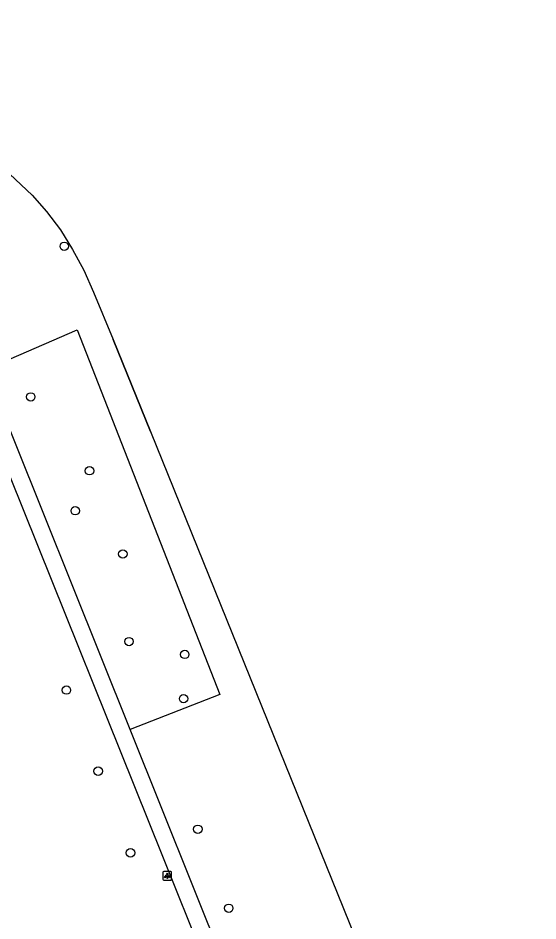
# Model space of a CAD drawing. Extents: x 157767 to 159171, y 387842 to 389425.
# Drawn here: x 158942.1 to 159002.2, y 388586.7 to 388691.1 of the extents above; entities that cross this region are included whole.
import ezdxf

# ---------------------------------------------------------------- set-up
doc = ezdxf.new("R2010")
doc.units = 0
for name, color, linetype in [('IMGEO_Boom', 7, 'Continuous'), ('IMGEO_Groenvoorziening', 7, 'Continuous'), ('IMGEO_Lichtpunt', 7, 'Continuous'), ('IMGEO_Meer_plas_ven_vijver', 7, 'Continuous'), ('IMGEO_Voetpad_gesloten', 7, 'Continuous'), ('IMGEO_Walbescherming', 7, 'Continuous')]:
    doc.layers.add(name, color=color, linetype=linetype)

msp = doc.modelspace()

# ---------------------------------------------------------------- linework, layer by layer
at = {"layer": 'IMGEO_Boom'}
for centre in [(158947.44, 388664.72), (158943.56, 388647.3), (158950.36, 388638.77), (158948.71, 388634.14), (158954.2, 388629.14), (158954.92, 388619.01), (158961.36, 388617.53), (158947.68, 388613.41), (158961.23, 388612.41), (158951.36, 388604.02), (158962.88, 388597.31), (158955.1, 388594.58), (158966.45, 388588.17)]:
    msp.add_circle(centre, 0.489, dxfattribs=at)
at = {"layer": 'IMGEO_Groenvoorziening'}
msp.add_lwpolyline([(158938.33, 388650.46), (158948.92, 388655.05), (158965.44, 388612.9), (158955.04, 388608.86)], dxfattribs=at)
at = {"layer": 'IMGEO_Lichtpunt'}
for p, q in [((158958.85, 388592.33), (158958.85, 388591.52)), ((158958.85, 388592.33), (158958.85, 388591.52)), ((158959.75, 388592.42), (158958.94, 388592.42)), ((158959.75, 388592.42), (158958.94, 388592.42)), ((158959.84, 388591.52), (158959.84, 388592.33)), ((158959.84, 388591.52), (158959.84, 388592.33)), ((158958.94, 388591.43), (158959.75, 388591.43)), ((158958.94, 388591.43), (158959.75, 388591.43))]:
    msp.add_line(p, q, dxfattribs=at)
for points in [[(158959.22, 388591.99), (158959.26, 388591.96), (158959.07, 388591.7), (158959.03, 388591.73), (158959.22, 388591.99)], [(158959.32, 388591.94), (158959.37, 388591.94), (158959.37, 388591.62), (158959.32, 388591.62), (158959.32, 388591.94)], [(158959.43, 388591.96), (158959.47, 388591.99), (158959.66, 388591.73), (158959.62, 388591.7), (158959.43, 388591.96)]]:
    msp.add_lwpolyline(points, dxfattribs=at)
msp.add_circle((158959.35, 388592.13), 0.0994, dxfattribs=at)
for centre, start, end in [((158958.94, 388592.33), 90, 180), ((158958.94, 388592.33), 90, 180), ((158959.75, 388592.33), 0, 90), ((158959.75, 388592.33), 0, 90), ((158958.94, 388591.52), 180, 270), ((158958.94, 388591.52), 180, 270), ((158959.75, 388591.52), 270, 0), ((158959.75, 388591.52), 270, 360)]:
    msp.add_arc(centre, 0.0946, start, end, dxfattribs=at)
at = {"layer": 'IMGEO_Meer_plas_ven_vijver'}
msp.add_lwpolyline([(158878.14, 388691.12), (158887.18, 388689.16), (158926.49, 388680.51), (158926.91, 388680.39), (158931.2, 388679.02), (158935.36, 388677.28), (158935.42, 388677.24), (158938.38, 388675.29), (158941.15, 388673.08), (158943.71, 388670.63), (158945.4, 388668.73), (158946.99, 388666.61), (158948.38, 388664.35), (158949.71, 388661.95), (158950.82, 388659.43), (158953.1, 388653.93), (158957.39, 388643.29), (158987.16, 388569.74), (158991.29, 388559.27), (158999.27, 388539.51), (159002.2, 388532.16)], dxfattribs=at)
at = {"layer": 'IMGEO_Voetpad_gesloten'}
for points in [[(158933.08, 388658.05), (158966.77, 388574.36)], [(158955.04, 388608.86), (158938.33, 388650.46)], [(158965.97, 388581.64), (158955.04, 388608.86)]]:
    msp.add_lwpolyline(points, dxfattribs=at)
at = {"layer": 'IMGEO_Walbescherming'}
msp.add_lwpolyline([(158957.39, 388643.29), (158953.1, 388653.93)], dxfattribs=at)

doc.saveas('drawing.dxf')
